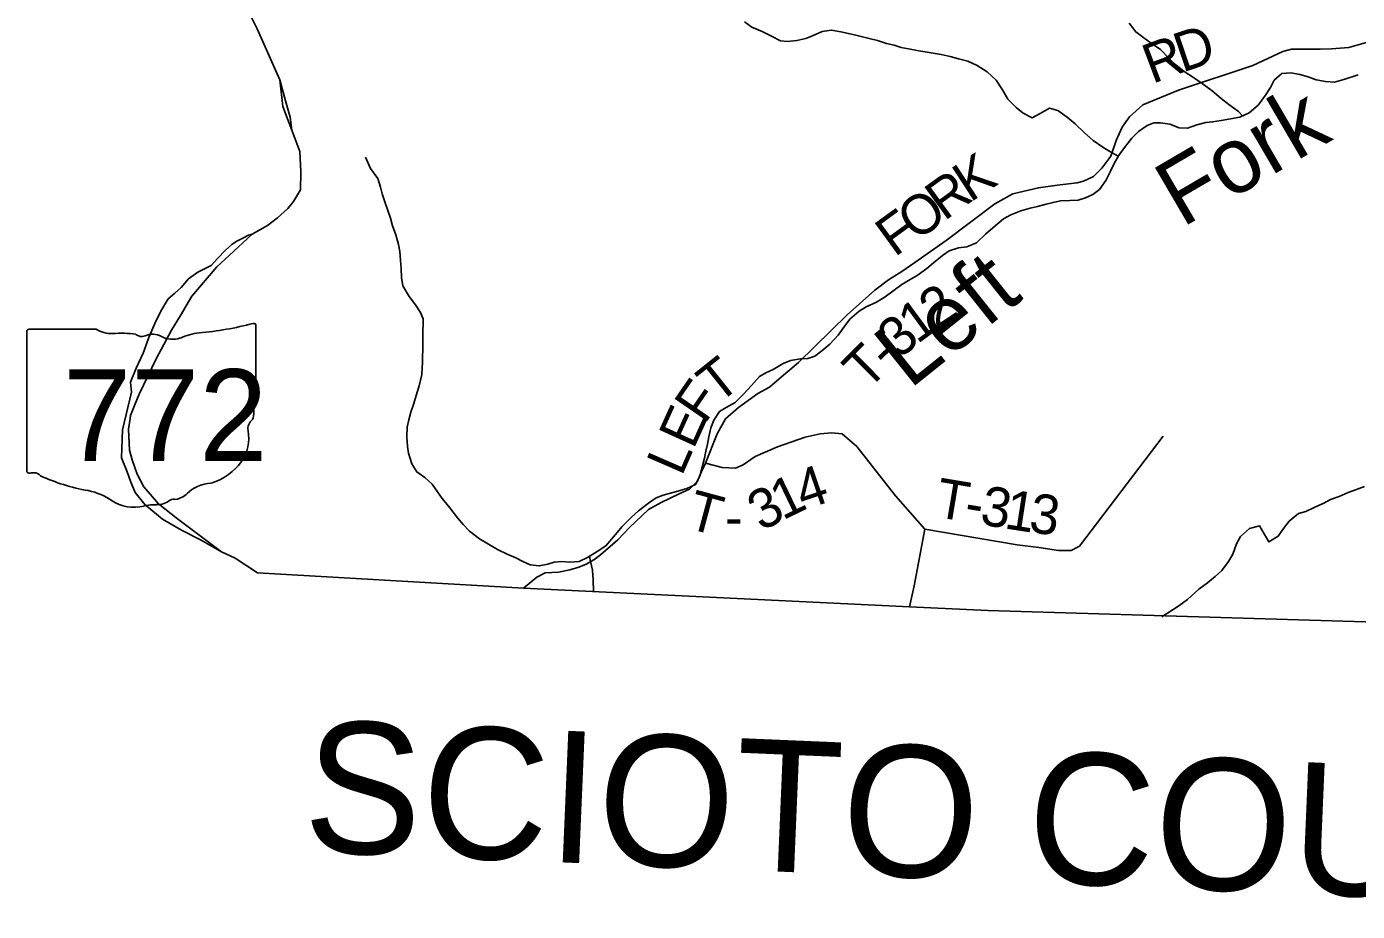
# Model space of a CAD drawing. Extents: x 1578669 to 1989827, y 208020 to 553079.
# Drawn here: x 1764474 to 1774582, y 347821 to 354540 of the extents above; entities that cross this region are included whole.
import ezdxf

# ---------------------------------------------------------------- set-up
doc = ezdxf.new("R2010")
doc.units = 0
for name, color, linetype in [('GM_X_Adjacent_County', 7, 'Continuous'), ('GM_X_Adjacent_County_Text', 7, 'Continuous'), ('GM_X_County', 7, 'Continuous'), ('GM_X_Minor_River', 7, 'Continuous'), ('GM_X_Minor_River_Text', 7, 'Continuous'), ('GM_X_State_Location', 7, 'Continuous'), ('GM_X_State_Route', 7, 'Continuous'), ('GM_X_State_Shield', 7, 'Continuous'), ('GM_X_Township', 7, 'Continuous'), ('GM_X_Township_Road', 7, 'Continuous'), ('GM_X_Township_Road_Text', 7, 'Continuous')]:
    doc.layers.add(name, color=color, linetype=linetype)

msp = doc.modelspace()

# ---------------------------------------------------------------- linework, layer by layer
at = {"layer": 'GM_X_Adjacent_County'}
msp.add_lwpolyline([(1766159, 354655), (1766226, 354522), (1766398, 354135), (1766421, 353933), (1766489, 353753), (1766550, 353591), (1766557, 353436), (1766554, 353301), (1766501, 353212), (1766458, 353158), (1766381, 353087), (1766304, 353030), (1766187, 352965), (1766160, 352957), (1766116, 352933), (1766065, 352908), (1766033, 352885), (1765986, 352842), (1765925, 352779), (1765876, 352726), (1765775, 352675), (1765705, 352625), (1765647, 352559), (1765599, 352515), (1765549, 352472), (1765495, 352378), (1765447, 352286), (1765402, 352179), (1765360, 352059), (1765306, 351946), (1765264, 351840), (1765270, 351763), (1765203, 351478), (1765196, 351265), (1765237, 351159), (1765265, 351080), (1765300, 351002), (1765371, 350910), (1765507, 350799), (1765651, 350716), (1765796, 350643), (1765955, 350551), (1766058, 350503), (1766227, 350392), (1768249, 350276), (1771181, 350135), (1771775, 350107), (1775822, 349984)], dxfattribs=at)
at = {"layer": 'GM_X_County'}
msp.add_lwpolyline([(1775822, 349984), (1771775, 350107), (1771181, 350135), (1768249, 350276), (1766227, 350392), (1766058, 350503), (1765955, 350551), (1765796, 350643), (1765651, 350716), (1765507, 350799), (1765371, 350910), (1765300, 351002), (1765265, 351080), (1765237, 351159), (1765196, 351265), (1765203, 351478), (1765270, 351763), (1765264, 351840), (1765306, 351946), (1765360, 352059), (1765402, 352179), (1765447, 352286), (1765495, 352378), (1765549, 352472), (1765599, 352515), (1765647, 352559), (1765705, 352625), (1765775, 352675), (1765876, 352726), (1765925, 352779), (1765986, 352842), (1766033, 352885), (1766065, 352908), (1766116, 352933), (1766160, 352957), (1766187, 352965), (1766304, 353030), (1766381, 353087), (1766458, 353158), (1766501, 353212), (1766554, 353301), (1766557, 353436), (1766550, 353591), (1766489, 353753), (1766421, 353933), (1766398, 354135), (1766226, 354522), (1766159, 354655)], dxfattribs=at)
at = {"layer": 'GM_X_Minor_River'}
for points in [[(1772766, 353556), (1772701, 353592), (1772649, 353625), (1772576, 353675), (1772510, 353732), (1772439, 353801), (1772379, 353853), (1772307, 353902), (1772243, 353921), (1772173, 353881), (1772111, 353848), (1772043, 353882), (1771991, 353925), (1771928, 353988), (1771886, 354060), (1771839, 354133), (1771769, 354197), (1771693, 354244), (1771624, 354277), (1771552, 354295), (1771490, 354312), (1771422, 354327), (1771330, 354343), (1771252, 354356), (1771172, 354371), (1771118, 354381), (1771064, 354398), (1771006, 354412), (1770936, 354435), (1770864, 354453), (1770784, 354472), (1770716, 354487), (1770658, 354501), (1770588, 354514), (1770516, 354502), (1770444, 354469), (1770394, 354449), (1770325, 354434), (1770253, 354428), (1770201, 354433), (1770132, 354467), (1770060, 354502), (1769982, 354535), (1769926, 354575)], [(1773711, 353861), (1773679, 353895), (1773605, 353948), (1773547, 353994), (1773480, 354051), (1773404, 354108), (1773329, 354158), (1773275, 354193), (1773197, 354250), (1773150, 354300), (1773086, 354365), (1773024, 354410), (1772971, 354448), (1772899, 354499), (1772849, 354567)], [(1774588, 354174), (1774480, 354139), (1774409, 354119), (1774339, 354122), (1774269, 354135), (1774208, 354159), (1774146, 354176), (1774078, 354188), (1774009, 354183), (1773951, 354133), (1773923, 354077), (1773884, 354020), (1773829, 353944), (1773761, 353886), (1773690, 353851), (1773618, 353839), (1773548, 353828), (1773482, 353816), (1773432, 353811), (1773362, 353795), (1773293, 353768), (1773229, 353770), (1773157, 353799), (1773087, 353810), (1773037, 353810), (1772985, 353790), (1772919, 353743), (1772868, 353693), (1772813, 353621), (1772767, 353558), (1772732, 353496), (1772706, 353442), (1772671, 353372), (1772623, 353304), (1772572, 353264), (1772516, 353239), (1772462, 353221), (1772398, 353220), (1772326, 353216), (1772271, 353205), (1772219, 353191), (1772153, 353174), (1772097, 353160), (1772025, 353141), (1771950, 353111), (1771894, 353081), (1771813, 353012), (1771757, 352964), (1771688, 352899), (1771616, 352867), (1771552, 352860), (1771481, 352838), (1771431, 352803), (1771363, 352747), (1771312, 352703), (1771238, 352650), (1771185, 352620), (1771121, 352581), (1771064, 352539), (1770996, 352487), (1770930, 352448), (1770851, 352412), (1770799, 352379), (1770728, 352319), (1770676, 352249), (1770639, 352196), (1770576, 352128), (1770514, 352078), (1770462, 352037), (1770407, 352019), (1770353, 352017), (1770277, 352004), (1770221, 351982), (1770144, 351935), (1770090, 351911), (1770040, 351884), (1769981, 351814), (1769920, 351748), (1769856, 351685), (1769787, 351647), (1769737, 351616), (1769693, 351552), (1769672, 351494), (1769657, 351426), (1769645, 351370), (1769633, 351316), (1769622, 351264), (1769605, 351194), (1769589, 351126), (1769556, 351062), (1769488, 351032), (1769438, 351018), (1769382, 351003), (1769309, 350981), (1769257, 350962), (1769199, 350920), (1769122, 350863)], [(1769122, 350863), (1769068, 350815), (1768997, 350745), (1768948, 350684), (1768874, 350598), (1768807, 350554), (1768735, 350509), (1768672, 350479), (1768600, 350474), (1768538, 350477), (1768482, 350473), (1768432, 350457), (1768368, 350444), (1768298, 350452), (1768244, 350477), (1768190, 350505), (1768124, 350534), (1768050, 350569), (1767971, 350618), (1767915, 350650), (1767837, 350709), (1767790, 350759), (1767748, 350810), (1767689, 350885), (1767631, 350957), (1767596, 351008), (1767554, 351066), (1767500, 351115), (1767437, 351159), (1767401, 351220), (1767374, 351300), (1767368, 351352), (1767363, 351425), (1767365, 351499), (1767378, 351555), (1767392, 351613), (1767415, 351679), (1767432, 351739), (1767456, 351813), (1767475, 351899), (1767482, 351991), (1767483, 352127), (1767485, 352191), (1767486, 352320), (1767465, 352370), (1767427, 352427), (1767380, 352491), (1767332, 352572), (1767321, 352634), (1767318, 352704), (1767314, 352764), (1767309, 352831), (1767299, 352885), (1767278, 352959), (1767254, 353028), (1767237, 353086), (1767217, 353144), (1767192, 353216), (1767176, 353269), (1767163, 353321), (1767141, 353387), (1767086, 353462), (1767048, 353549)], [(1774636, 351048), (1774576, 351026), (1774513, 351001), (1774445, 350973), (1774377, 350948), (1774327, 350922), (1774254, 350887), (1774190, 350857), (1774136, 350843), (1774063, 350784), (1774021, 350728), (1773980, 350670), (1773910, 350627), (1773839, 350748), (1773764, 350730), (1773694, 350669), (1773665, 350613), (1773636, 350533), (1773602, 350479), (1773553, 350411), (1773503, 350365), (1773444, 350316), (1773378, 350268), (1773293, 350189), (1773225, 350141), (1773096, 350058)], [(1768749, 350518), (1768757, 350479), (1768772, 350412), (1768777, 350340), (1768779, 350251)]]:
    msp.add_lwpolyline(points, dxfattribs=at)
at = {"layer": 'GM_X_State_Route'}
for points in [[(1766489, 353753), (1766477, 353853), (1766440, 353977), (1766398, 354135)], [(1765260, 351563), (1765264, 351588), (1765294, 351664), (1765328, 351750), (1765459, 352016), (1765576, 352235), (1765642, 352346), (1765729, 352493), (1765920, 352716), (1766012, 352801), (1766187, 352965)], [(1765955, 350551), (1765621, 350803), (1765477, 350916), (1765365, 351045), (1765314, 351142), (1765277, 351249), (1765255, 351323), (1765249, 351483), (1765260, 351563)]]:
    msp.add_lwpolyline(points, dxfattribs=at)
at = {"layer": 'GM_X_State_Shield'}
for p, q in [((1766216, 351716), (1766216, 352269)), ((1764476, 352225), (1764476, 351168)), ((1765003, 352243), (1764493, 352243)), ((1766216, 351716), (1766216, 351716))]:
    msp.add_line(p, q, dxfattribs=at)
for centre, major_axis, start_param, end_param in [((1765596, 353683), (1845, 0), 4.814394, 5.042369), ((1766197, 352271), (19.4, 0), 6.141152, 7.989035), ((1764496, 352227), (20.2, 0), 1.712693, 3.28349), ((1765124, 352365), (196, 0), 4.042523, 4.731795), ((1765189, 351650), (702, 0), 1.404758, 1.657858), ((1765348, 352232), (56.4, 0), 3.836095, 5.185415), ((1765431, 352110), (117, 0), 0.950623, 2.079405), ((1765582, 352278), (141, 0), 4.081561, 5.145723), ((1765832, 351920), (371, 0), 1.699011, 2.107814), ((1766212, 351676), (30, 0), 1.883978, 3.671073), ((1766021, 351606), (180, 0), 5.934695, 6.695948), ((1766195, 351714), (20.7, 0), 5.05454, 6.418171), ((1766286, 351485), (131, 0), 2.387724, 3.262537), ((1765700, 351415), (462, 0), 5.101752, 6.440018), ((1764496, 351166), (20.3, 0), 3.00124, 4.508301), ((1764499, 351274), (155, 0), 4.665946, 4.897461), ((1764531, 351107), (56, 0), 0.519207, 1.627899), ((1765237, 352056), (1333, 0), 4.195997, 4.488961), ((1765894, 350871), (253, 0), 1.647645, 2.488434), ((1764840, 350693), (417, 0), 0.823519, 1.323587), ((1765591, 350920), (39.7, 0), 1.147584, 2.315152), ((1765574, 351066), (149, 0), 4.937069, 5.64225), ((1765291, 351102), (265, 0), 4.026481, 4.996735), ((1765444, 350736), (217, 0), 1.495662, 1.94098), ((1765463, 351023), (141, 0), 4.691044, 5.507374)]:
    msp.add_ellipse(centre, major_axis=major_axis, ratio=0.8, start_param=start_param, end_param=end_param, dxfattribs=at)
at = {"layer": 'GM_X_Township'}
msp.add_lwpolyline([(1775822, 349984), (1771775, 350107), (1771181, 350135), (1768249, 350276), (1766227, 350392), (1766058, 350503), (1765955, 350551), (1765796, 350643), (1765651, 350716), (1765507, 350799), (1765371, 350910), (1765300, 351002), (1765265, 351080), (1765237, 351159), (1765196, 351265), (1765203, 351478), (1765270, 351763), (1765264, 351840), (1765306, 351946), (1765360, 352059), (1765402, 352179), (1765447, 352286), (1765495, 352378), (1765549, 352472), (1765599, 352515), (1765647, 352559), (1765705, 352625), (1765775, 352675), (1765876, 352726), (1765925, 352779), (1765986, 352842), (1766033, 352885), (1766065, 352908), (1766116, 352933), (1766160, 352957), (1766187, 352965), (1766304, 353030), (1766381, 353087), (1766458, 353158), (1766501, 353212), (1766554, 353301), (1766557, 353436), (1766550, 353591), (1766489, 353753), (1766421, 353933), (1766398, 354135), (1766226, 354522), (1766159, 354655)], dxfattribs=at)
at = {"layer": 'GM_X_Township_Road'}
for points in [[(1768249, 350276), (1768349, 350360), (1768414, 350392), (1768514, 350397), (1768601, 350416), (1768669, 350435), (1768724, 350459), (1768782, 350490), (1768833, 350528), (1768965, 350643), (1769050, 350735), (1769198, 350872), (1769295, 350927), (1769430, 350992), (1769510, 351027), (1769571, 351087), (1769600, 351161), (1769632, 351225), (1769719, 351447), (1769782, 351561), (1769882, 351648), (1770029, 351753), (1770116, 351802), (1770191, 351866), (1770337, 351989), (1770706, 352350), (1770916, 352539), (1771020, 352616), (1771121, 352680), (1771222, 352749), (1771460, 352915), (1771828, 353195), (1771966, 353270), (1772159, 353316), (1772304, 353335), (1772388, 353346), (1772455, 353353), (1772503, 353367), (1772578, 353402), (1772641, 353466), (1772710, 353555), (1772751, 353674), (1772796, 353777), (1772851, 353855), (1772952, 353947), (1773224, 354056), (1773787, 354244), (1774017, 354350), (1774083, 354369), (1774174, 354369), (1774300, 354369), (1774385, 354371), (1774518, 354382), (1774677, 354428)], [(1769632, 351225), (1769757, 351191), (1769859, 351186), (1769916, 351212), (1770009, 351275), (1770178, 351348), (1770388, 351422), (1770501, 351447), (1770591, 351454), (1770669, 351447), (1770779, 351352), (1771075, 350976), (1771296, 350723), (1771216, 350294), (1771181, 350135)], [(1771296, 350723), (1771998, 350605), (1772162, 350584), (1772313, 350562), (1772409, 350561), (1772472, 350595), (1773108, 351430)]]:
    msp.add_lwpolyline(points, dxfattribs=at)

# ---------------------------------------------------------------- texts
at = {"layer": 'GM_X_Adjacent_County_Text'}
msp.add_text('SCIOTO COUNTY', height=1000, rotation=357.5724, dxfattribs=at).set_placement((1766567, 348277))
at = {"layer": 'GM_X_Minor_River_Text'}
for s, rotation, p in [('Fork', 30.3339, (1773250, 353009)), ('Left', 38.6436, (1771181, 351781))]:
    msp.add_text(s, height=500, rotation=rotation, dxfattribs=at).set_placement(p)
at = {"layer": 'GM_X_State_Location'}
msp.add_text('772', height=1, rotation=0, dxfattribs=at).set_placement((1764973, 351553))
for s in ['s', 'r']:
    msp.add_text(s, height=1, dxfattribs=at).set_placement((1765326, 351626))
at = {"layer": 'GM_X_State_Shield'}
msp.add_text('772', height=696.1, dxfattribs=at).set_placement((1764750, 351242))
at = {"layer": 'GM_X_Township_Road_Text'}
for s, rotation, p in [('D', 18.8393, (1773252, 354189)), ('R', 20.6584, (1773024, 354103)), ('K', 33.097, (1771640, 353201)), ('R', 35.9769, (1771444, 353059)), ('O', 36.0617, (1771231, 352904)), ('F', 36.0602, (1771067, 352785)), ('2', 33.6814, (1771384, 352233)), ('1', 36.3641, (1771238, 352125)), ('3', 41.1517, (1771104, 352008)), ('T', 44.8212, (1770859, 351769)), ('-', 43.377, (1771017, 351925)), ('T', 38.5895, (1769724, 351666)), ('F', 55.4599, (1769625, 351516)), ('E', 65.6337, (1769539, 351324)), ('L', 66.4435, (1769450, 351119)), ('4', 18.8052, (1770374, 350865)), ('1', 25.6737, (1770216, 350789)), ('T', 350.516, (1771366, 350819)), ('3', 350.5925, (1771707, 350762)), ('T', 344.9118, (1769477, 350735)), ('3', 27.8921, (1770055, 350704)), ('1', 351.2501, (1771892, 350731)), ('3', 352.3342, (1772079, 350703)), ('-', 350.52, (1771587, 350782)), ('-', 0.0925, (1769780, 350666))]:
    msp.add_text(s, height=300, rotation=rotation, dxfattribs=at).set_placement(p)

doc.saveas('drawing.dxf')
